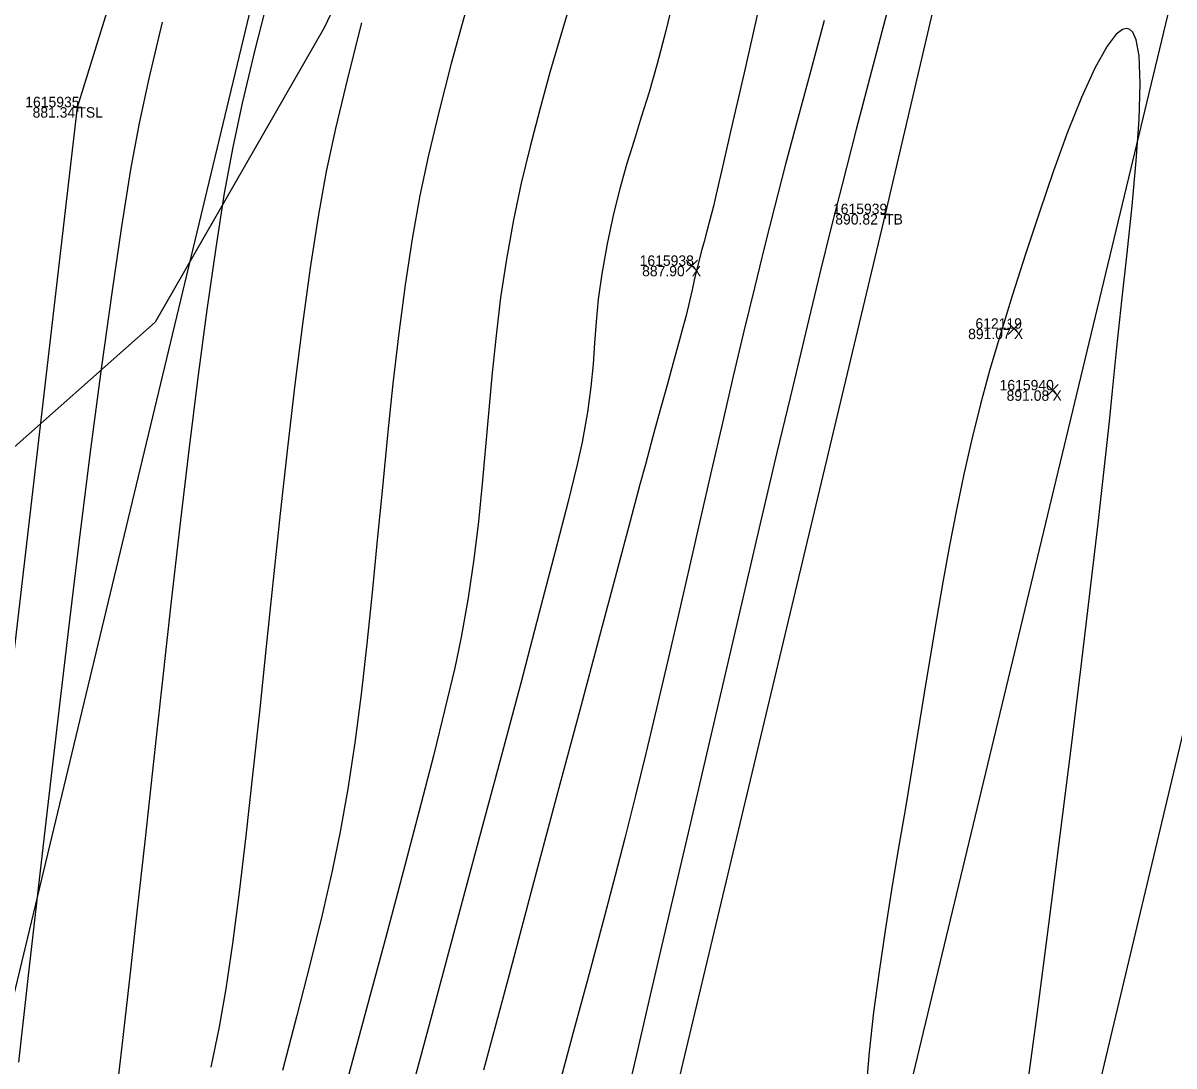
# Model space of a CAD drawing. Extents: x 1957117 to 1971063, y 701601 to 715861.
# Drawn here: x 1963088.12 to 1963126.79, y 705187.4 to 705222.44 of the extents above; entities that cross this region are included whole.
import ezdxf

# ---------------------------------------------------------------- set-up
doc = ezdxf.new("R2010")
doc.units = 0
for name, color, linetype in [('AP_X_Lights', 7, 'Continuous'), ('DT_X_Break_Line', 7, 'Continuous'), ('DT_X_Contour_Major', 7, 'Continuous'), ('DT_X_Contour_Minor', 7, 'Continuous'), ('GE_X_CL_20', 7, 'Continuous'), ('HY_X_Water_Edge', 7, 'Continuous'), ('PV_P_Drive', 7, 'Continuous'), ('PV_P_Shoulder', 7, 'Continuous'), ('RS_Raster1', 7, 'Continuous'), ('RW_X_Esmt_RR', 7, 'Continuous'), ('SC_Scratch1', 7, 'Continuous'), ('SC_Shading5', 7, 'Continuous'), ('VG_X_Tree_Line_Rt', 7, 'Continuous')]:
    doc.layers.add(name, color=color, linetype=linetype)

msp = doc.modelspace()

# ---------------------------------------------------------------- linework, layer by layer
at = {"layer": 'AP_X_Lights'}
for p, q in [((1963110.398, 705214.086), (1963110.786, 705214.476)), ((1963110.398, 705214.476), (1963110.786, 705214.086)), ((1963121.222, 705211.974), (1963121.61, 705212.364)), ((1963121.222, 705212.364), (1963121.61, 705211.974)), ((1963122.517, 705209.903), (1963122.905, 705210.293)), ((1963122.517, 705210.293), (1963122.905, 705209.903))]:
    msp.add_line(p, q, dxfattribs=at)
at = {"layer": 'DT_X_Break_Line'}
for points in [[(1963059.618, 705072.384), (1963067.267, 705121.949), (1963084.435, 705172.155), (1963089.948, 705219.61), (1963104.733, 705267.194), (1963118.935, 705315.406), (1963122.413, 705362.88), (1963135.773, 705414.457), (1963142.701, 705466.671), (1963157.121, 705507.344), (1963171.033, 705561.75), (1963190.964, 705600.578), (1963199.065, 705656.682), (1963210.848, 705704.455), (1963218.329, 705756.178)], [(1963248.355, 705747.376), (1963235.759, 705698.829), (1963221.229, 705652.053), (1963207.844, 705601.615), (1963200.47, 705556.329), (1963185.917, 705507.018), (1963175.154, 705452.621), (1963160.398, 705408.434), (1963150.566, 705354.43), (1963137.351, 705306.484), (1963127.753, 705261.545), (1963117.087, 705216.019), (1963104.746, 705164.3), (1963091.28, 705116.393), (1963081.686, 705067.168)], [(1963097.69, 705062.728), (1963110.134, 705110.941), (1963118.179, 705161.08), (1963129.819, 705210.034), (1963142.677, 705258.498), (1963154.883, 705308.22), (1963169.696, 705358.61), (1963178.568, 705401.323), (1963191.579, 705451.786), (1963203.047, 705496.926), (1963213.073, 705549.098), (1963225.99, 705592.54), (1963238.509, 705645.64), (1963250.08, 705699.351), (1963260.722, 705745.719)]]:
    msp.add_lwpolyline(points, dxfattribs=at)
at = {"layer": 'DT_X_Contour_Major'}
for points in [[(1963117.325, 705223.472), (1963116.685, 705221.031), (1963116.119, 705218.86), (1963115.642, 705217.011), (1963115.266, 705215.532), (1963114.896, 705214.031), (1963114.465, 705212.252), (1963113.981, 705210.231), (1963113.454, 705208.009), (1963112.892, 705205.624), (1963112.304, 705203.116), (1963111.697, 705200.522), (1963111.082, 705197.881), (1963110.465, 705195.234), (1963109.856, 705192.618), (1963109.263, 705190.072), (1963108.696, 705187.636), (1963108.161, 705185.348)], [(1963117.325, 705223.472), (1963116.685, 705221.031), (1963116.119, 705218.86), (1963115.642, 705217.011), (1963115.266, 705215.532), (1963114.896, 705214.031), (1963114.465, 705212.252), (1963113.981, 705210.231), (1963113.454, 705208.009), (1963112.892, 705205.624), (1963112.304, 705203.116), (1963111.697, 705200.522), (1963111.082, 705197.881), (1963110.465, 705195.234), (1963109.856, 705192.618), (1963109.263, 705190.072), (1963108.696, 705187.636), (1963108.161, 705185.348)], [(1963102.962, 705222.741), (1963102.511, 705221.074), (1963102.103, 705219.488), (1963101.748, 705218.003), (1963101.456, 705216.639), (1963101.193, 705215.188), (1963100.958, 705213.641), (1963100.746, 705212.014), (1963100.551, 705210.326), (1963100.369, 705208.594), (1963100.196, 705206.836), (1963100.025, 705205.069), (1963099.852, 705203.31), (1963099.671, 705201.578), (1963099.479, 705199.889), (1963099.27, 705198.262), (1963099.04, 705196.713), (1963098.782, 705195.261), (1963098.509, 705193.954), (1963098.169, 705192.475), (1963097.771, 705190.848), (1963097.323, 705189.099), (1963096.836, 705187.253)], [(1963102.962, 705222.741), (1963102.511, 705221.074), (1963102.103, 705219.488), (1963101.748, 705218.003), (1963101.456, 705216.639), (1963101.193, 705215.188), (1963100.958, 705213.641), (1963100.746, 705212.014), (1963100.551, 705210.326), (1963100.369, 705208.594), (1963100.196, 705206.836), (1963100.025, 705205.069), (1963099.852, 705203.31), (1963099.671, 705201.578), (1963099.479, 705199.889), (1963099.27, 705198.262), (1963099.04, 705196.713), (1963098.782, 705195.261), (1963098.509, 705193.954), (1963098.169, 705192.475), (1963097.771, 705190.848), (1963097.323, 705189.099), (1963096.836, 705187.253)]]:
    msp.add_lwpolyline(points, dxfattribs=at)
at = {"layer": 'DT_X_Contour_Minor'}
for points in [[(1963096.432, 705223.593), (1963095.912, 705221.535), (1963095.485, 705219.744), (1963095.166, 705218.263), (1963094.884, 705216.717), (1963094.595, 705214.884), (1963094.298, 705212.808), (1963093.998, 705210.53), (1963093.695, 705208.094), (1963093.392, 705205.543), (1963093.092, 705202.92), (1963092.795, 705200.268), (1963092.504, 705197.63), (1963092.222, 705195.048), (1963091.95, 705192.565), (1963091.69, 705190.226), (1963091.445, 705188.071), (1963091.216, 705186.145)], [(1963096.432, 705223.593), (1963095.912, 705221.535), (1963095.485, 705219.744), (1963095.166, 705218.263), (1963094.884, 705216.717), (1963094.595, 705214.884), (1963094.298, 705212.808), (1963093.998, 705210.53), (1963093.695, 705208.094), (1963093.392, 705205.543), (1963093.092, 705202.92), (1963092.795, 705200.268), (1963092.504, 705197.63), (1963092.222, 705195.048), (1963091.95, 705192.565), (1963091.69, 705190.226), (1963091.445, 705188.071), (1963091.216, 705186.145)], [(1963106.563, 705223.287), (1963106.189, 705222.031), (1963105.827, 705220.779), (1963105.481, 705219.533), (1963105.158, 705218.292), (1963104.863, 705217.056), (1963104.601, 705215.828), (1963104.361, 705214.507), (1963104.169, 705213.214), (1963104.014, 705211.943), (1963103.884, 705210.687), (1963103.771, 705209.441), (1963103.663, 705208.198), (1963103.551, 705206.952), (1963103.423, 705205.696), (1963103.27, 705204.424), (1963103.082, 705203.13), (1963102.847, 705201.808), (1963102.627, 705200.774), (1963102.309, 705199.431), (1963101.908, 705197.816), (1963101.433, 705195.968), (1963100.896, 705193.924), (1963100.31, 705191.724), (1963099.685, 705189.405), (1963099.033, 705187.006)], [(1963106.563, 705223.287), (1963106.189, 705222.031), (1963105.827, 705220.779), (1963105.481, 705219.533), (1963105.158, 705218.292), (1963104.863, 705217.056), (1963104.601, 705215.828), (1963104.361, 705214.507), (1963104.169, 705213.214), (1963104.014, 705211.943), (1963103.884, 705210.687), (1963103.771, 705209.441), (1963103.663, 705208.198), (1963103.551, 705206.952), (1963103.423, 705205.696), (1963103.27, 705204.424), (1963103.082, 705203.13), (1963102.847, 705201.808), (1963102.627, 705200.774), (1963102.309, 705199.431), (1963101.908, 705197.816), (1963101.433, 705195.968), (1963100.896, 705193.924), (1963100.31, 705191.724), (1963099.685, 705189.405), (1963099.033, 705187.006)], [(1963109.907, 705222.966), (1963109.717, 705222.179), (1963109.427, 705221.072), (1963109.154, 705220.12), (1963108.896, 705219.275), (1963108.65, 705218.491), (1963108.414, 705217.72), (1963108.186, 705216.915), (1963107.964, 705216.029), (1963107.746, 705215.016), (1963107.567, 705214.012), (1963107.451, 705213.156), (1963107.377, 705212.397), (1963107.325, 705211.687), (1963107.273, 705210.977), (1963107.201, 705210.217), (1963107.088, 705209.36), (1963106.913, 705208.356), (1963106.743, 705207.604), (1963106.435, 705206.36), (1963106.005, 705204.683), (1963105.468, 705202.63), (1963104.842, 705200.261), (1963104.143, 705197.634), (1963103.386, 705194.806), (1963102.588, 705191.837), (1963101.766, 705188.785), (1963100.935, 705185.709)], [(1963109.907, 705222.966), (1963109.717, 705222.179), (1963109.427, 705221.072), (1963109.154, 705220.12), (1963108.896, 705219.275), (1963108.65, 705218.491), (1963108.414, 705217.72), (1963108.186, 705216.915), (1963107.964, 705216.029), (1963107.746, 705215.016), (1963107.567, 705214.012), (1963107.451, 705213.156), (1963107.377, 705212.397), (1963107.325, 705211.687), (1963107.273, 705210.977), (1963107.201, 705210.217), (1963107.088, 705209.36), (1963106.913, 705208.356), (1963106.743, 705207.604), (1963106.435, 705206.36), (1963106.005, 705204.683), (1963105.468, 705202.63), (1963104.842, 705200.261), (1963104.143, 705197.634), (1963103.386, 705194.806), (1963102.588, 705191.837), (1963101.766, 705188.785), (1963100.935, 705185.709)], [(1963112.835, 705222.908), (1963112.346, 705220.764), (1963111.939, 705218.979), (1963111.624, 705217.603), (1963111.413, 705216.687), (1963111.319, 705216.284), (1963111.202, 705215.821), (1963111.101, 705215.444), (1963111.007, 705215.102), (1963110.911, 705214.75), (1963110.804, 705214.338), (1963110.687, 705213.853), (1963110.601, 705213.475), (1963110.515, 705213.097), (1963110.397, 705212.613), (1963110.292, 705212.212), (1963110.146, 705211.676), (1963109.967, 705211.022), (1963109.759, 705210.27), (1963109.53, 705209.438), (1963109.285, 705208.543), (1963109.031, 705207.605), (1963108.85, 705206.933), (1963108.521, 705205.703), (1963108.062, 705203.984), (1963107.49, 705201.844), (1963106.825, 705199.354), (1963106.085, 705196.581), (1963105.288, 705193.595), (1963104.452, 705190.464), (1963103.597, 705187.257)], [(1963112.835, 705222.908), (1963112.346, 705220.764), (1963111.939, 705218.979), (1963111.624, 705217.603), (1963111.413, 705216.687), (1963111.319, 705216.284), (1963111.202, 705215.821), (1963111.101, 705215.444), (1963111.007, 705215.102), (1963110.911, 705214.75), (1963110.804, 705214.338), (1963110.687, 705213.853), (1963110.601, 705213.475), (1963110.515, 705213.097), (1963110.397, 705212.613), (1963110.292, 705212.212), (1963110.146, 705211.676), (1963109.967, 705211.022), (1963109.759, 705210.27), (1963109.53, 705209.438), (1963109.285, 705208.543), (1963109.031, 705207.605), (1963108.85, 705206.933), (1963108.521, 705205.703), (1963108.062, 705203.984), (1963107.49, 705201.844), (1963106.825, 705199.354), (1963106.085, 705196.581), (1963105.288, 705193.595), (1963104.452, 705190.464), (1963103.597, 705187.257)], [(1963115.039, 705222.528), (1963114.586, 705220.847), (1963114.152, 705219.228), (1963113.745, 705217.691), (1963113.37, 705216.253), (1963113.035, 705214.935), (1963112.693, 705213.546), (1963112.342, 705212.087), (1963111.984, 705210.57), (1963111.62, 705209.008), (1963111.253, 705207.414), (1963110.883, 705205.8), (1963110.511, 705204.181), (1963110.141, 705202.568), (1963109.771, 705200.974), (1963109.406, 705199.413), (1963109.045, 705197.896), (1963108.69, 705196.438), (1963108.343, 705195.051), (1963108.019, 705193.8), (1963107.615, 705192.265), (1963107.141, 705190.492), (1963106.61, 705188.522), (1963106.034, 705186.4)], [(1963115.039, 705222.528), (1963114.586, 705220.847), (1963114.152, 705219.228), (1963113.745, 705217.691), (1963113.37, 705216.253), (1963113.035, 705214.935), (1963112.693, 705213.546), (1963112.342, 705212.087), (1963111.984, 705210.57), (1963111.62, 705209.008), (1963111.253, 705207.414), (1963110.883, 705205.8), (1963110.511, 705204.181), (1963110.141, 705202.568), (1963109.771, 705200.974), (1963109.406, 705199.413), (1963109.045, 705197.896), (1963108.69, 705196.438), (1963108.343, 705195.051), (1963108.019, 705193.8), (1963107.615, 705192.265), (1963107.141, 705190.492), (1963106.61, 705188.522), (1963106.034, 705186.4)], [(1963092.795, 705222.466), (1963092.345, 705220.578), (1963092.021, 705219.075), (1963091.736, 705217.517), (1963091.428, 705215.602), (1963091.101, 705213.379), (1963090.759, 705210.896), (1963090.406, 705208.202), (1963090.046, 705205.346), (1963089.682, 705202.376), (1963089.32, 705199.341), (1963088.963, 705196.29), (1963088.616, 705193.272), (1963088.282, 705190.335), (1963087.966, 705187.529)], [(1963092.795, 705222.466), (1963092.345, 705220.578), (1963092.021, 705219.075), (1963091.736, 705217.517), (1963091.428, 705215.602), (1963091.101, 705213.379), (1963090.759, 705210.896), (1963090.406, 705208.202), (1963090.046, 705205.346), (1963089.682, 705202.376), (1963089.32, 705199.341), (1963088.963, 705196.29), (1963088.616, 705193.272), (1963088.282, 705190.335), (1963087.966, 705187.529)], [(1963099.498, 705222.443), (1963099.022, 705220.571), (1963098.622, 705218.895), (1963098.311, 705217.451), (1963098.035, 705215.934), (1963097.768, 705214.212), (1963097.508, 705212.32), (1963097.255, 705210.292), (1963097.007, 705208.162), (1963096.765, 705205.963), (1963096.528, 705203.73), (1963096.295, 705201.496), (1963096.065, 705199.297), (1963095.837, 705197.165), (1963095.612, 705195.135), (1963095.388, 705193.241), (1963095.164, 705191.516), (1963094.941, 705189.996), (1963094.716, 705188.713), (1963094.436, 705187.357)], [(1963099.498, 705222.443), (1963099.022, 705220.571), (1963098.622, 705218.895), (1963098.311, 705217.451), (1963098.035, 705215.934), (1963097.768, 705214.212), (1963097.508, 705212.32), (1963097.255, 705210.292), (1963097.007, 705208.162), (1963096.765, 705205.963), (1963096.528, 705203.73), (1963096.295, 705201.496), (1963096.065, 705199.297), (1963095.837, 705197.165), (1963095.612, 705195.135), (1963095.388, 705193.241), (1963095.164, 705191.516), (1963094.941, 705189.996), (1963094.716, 705188.713), (1963094.436, 705187.357)], [(1963121.789, 705186.155), (1963122.192, 705189.133), (1963122.588, 705192.154), (1963122.972, 705195.152), (1963123.335, 705198.064), (1963123.673, 705200.823), (1963123.977, 705203.366), (1963124.241, 705205.628), (1963124.459, 705207.544), (1963124.624, 705209.05), (1963124.728, 705210.08), (1963124.875, 705211.539), (1963125.044, 705213.1), (1963125.22, 705214.706), (1963125.385, 705216.297), (1963125.524, 705217.814), (1963125.62, 705219.2), (1963125.658, 705220.394), (1963125.619, 705221.339), (1963125.524, 705221.876), (1963125.408, 705222.131), (1963125.308, 705222.223), (1963125.251, 705222.245), (1963125.191, 705222.251), (1963125.062, 705222.217), (1963124.854, 705222.059), (1963124.549, 705221.666), (1963124.132, 705220.92), (1963123.685, 705219.938), (1963123.219, 705218.77), (1963122.743, 705217.469), (1963122.268, 705216.086), (1963121.803, 705214.672), (1963121.36, 705213.277), (1963120.948, 705211.954), (1963120.606, 705210.797), (1963120.292, 705209.634), (1963120.003, 705208.463), (1963119.735, 705207.282), (1963119.485, 705206.089), (1963119.249, 705204.881), (1963119.026, 705203.656), (1963118.81, 705202.412), (1963118.599, 705201.147), (1963118.39, 705199.859), (1963118.179, 705198.545), (1963117.975, 705197.301), (1963117.756, 705196.007), (1963117.53, 705194.677), (1963117.304, 705193.32), (1963117.086, 705191.949), (1963116.883, 705190.575), (1963116.701, 705189.21), (1963116.55, 705187.864), (1963116.435, 705186.549)], [(1963121.789, 705186.155), (1963122.192, 705189.133), (1963122.588, 705192.154), (1963122.972, 705195.152), (1963123.335, 705198.064), (1963123.673, 705200.823), (1963123.977, 705203.366), (1963124.241, 705205.628), (1963124.459, 705207.544), (1963124.624, 705209.05), (1963124.728, 705210.08), (1963124.875, 705211.539), (1963125.044, 705213.1), (1963125.22, 705214.706), (1963125.385, 705216.297), (1963125.524, 705217.814), (1963125.62, 705219.2), (1963125.658, 705220.394), (1963125.619, 705221.339), (1963125.524, 705221.876), (1963125.408, 705222.131), (1963125.308, 705222.223), (1963125.251, 705222.245), (1963125.191, 705222.251), (1963125.062, 705222.217), (1963124.854, 705222.059), (1963124.549, 705221.666), (1963124.132, 705220.92), (1963123.685, 705219.938), (1963123.219, 705218.77), (1963122.743, 705217.469), (1963122.268, 705216.086), (1963121.803, 705214.672), (1963121.36, 705213.277), (1963120.948, 705211.954), (1963120.606, 705210.797), (1963120.292, 705209.634), (1963120.003, 705208.463), (1963119.735, 705207.282), (1963119.485, 705206.089), (1963119.249, 705204.881), (1963119.026, 705203.656), (1963118.81, 705202.412), (1963118.599, 705201.147), (1963118.39, 705199.859), (1963118.179, 705198.545), (1963117.975, 705197.301), (1963117.756, 705196.007), (1963117.53, 705194.677), (1963117.304, 705193.32), (1963117.086, 705191.949), (1963116.883, 705190.575), (1963116.701, 705189.21), (1963116.55, 705187.864), (1963116.435, 705186.549)]]:
    msp.add_lwpolyline(points, dxfattribs=at)
at = {"layer": 'GE_X_CL_20'}
msp.add_lwpolyline([(1963418.3, 706437.397), (1962895.621, 704261.062)], dxfattribs=at)
at = {"layer": 'HY_X_Water_Edge'}
msp.add_spline([(1963191.723, 701994.048), (1963062.047, 702441.167), (1962863.491, 703169.356), (1962827.53, 703438.691), (1962823.213, 703537.412), (1962817.962, 703593.874), (1962817.97, 703697.316), (1962828.582, 703804.235), (1962836.461, 703844.734), (1962850.687, 703896.004), (1962867.251, 703938.846), (1962873.848, 703992.355), (1962884.135, 704091.371), (1962891.241, 704140.854), (1962897.382, 704180.529), (1962905.467, 704230.979), (1962943.949, 704328.022), (1962948.537, 704378.842), (1962964.114, 704426.264), (1963004.885, 704570.73), (1963042.054, 704716.522), (1963062.038, 704814.417), (1963072.171, 704860.237), (1963090.023, 704956.798), (1963107.066, 705031.783), (1963133.773, 705105.742), (1963148.685, 705206.74), (1963175.48, 705301.059), (1963191.635, 705353.417), (1963210.988, 705447.286), (1963219.532, 705497.27), (1963230.124, 705549.475), (1963251.052, 705591.159), (1963275.289, 705693.429), (1963292.982, 705784.032), (1963302.841, 705839.645), (1963335.126, 705936.766), (1963359.752, 706046.75), (1963389.133, 706177.299), (1963417.827, 706273.456), (1963475.868, 706451.902), (1963533.782, 706640.53), (1963553.86, 706696.984), (1963580.184, 706715.425), (1963609.172, 706718.73), (1963617.062, 706714.691), (1963619.447, 706694.678), (1963564.282, 706533.07), (1963531.853, 706395.229), (1963434.4, 706006.96), (1963354.09, 705679.186), (1963237.513, 705206.07), (1963167.369, 704892.962), (1963059.145, 704434.176), (1962907.914, 703908.742), (1962877.458, 703703.326), (1962898.357, 703412.121), (1962942.65, 703052.267), (1963048.963, 702674.866), (1963191.468, 702189.666), (1963245.396, 702019.832)], degree=3, dxfattribs=at)
at = {"layer": 'PV_P_Drive'}
for p, q in [((1963089.802, 705219.61), (1963090.094, 705219.61)), ((1963089.948, 705219.756), (1963089.948, 705219.464)), ((1963089.948, 705219.61), (1963089.948, 705219.61)), ((1963116.941, 705216.019), (1963117.233, 705216.019)), ((1963117.087, 705216.165), (1963117.087, 705215.873)), ((1963117.087, 705216.019), (1963117.087, 705216.019))]:
    msp.add_line(p, q, dxfattribs=at)
at = {"layer": 'RW_X_Esmt_RR'}
msp.add_lwpolyline([(1962866.45, 704268.068), (1963123.345, 705337.727), (1963135.496, 705336.937), (1963400.797, 706441.601)], dxfattribs=at)
at = {"layer": 'SC_Shading5'}
for points in [[(1963026.912, 704294.121), (1963138.818, 704737.794), (1963251.679, 705213.963), (1963374.306, 705730.111), (1963454.783, 706045.593), (1963517.244, 706296.713), (1963562.763, 706479.256), (1963580.13, 706553.799), (1963589.678, 706586.994)], [(1963609.915, 706579.703), (1963587.283, 706499.153), (1963552.056, 706354.005), (1963480.911, 706069.234), (1963357.401, 705576.869), (1963272.751, 705226.931), (1963210.247, 704956.481), (1963044.97, 704288.881)]]:
    msp.add_spline(points, degree=3, dxfattribs=at)
at = {"layer": 'VG_X_Tree_Line_Rt'}
msp.add_lwpolyline([(1963093.256, 705262.563), (1963096.262, 705251.267), (1963101.615, 705246.189), (1963103.554, 705238.705), (1963103.309, 705232.922), (1963098.24, 705222.279), (1963092.559, 705212.385), (1963082.773, 705203.721), (1963079.609, 705193.275), (1963081.357, 705180.94), (1963075.74, 705171.423), (1963074.287, 705150.606), (1963070.285, 705135.607), (1963063.631, 705130.729), (1963055.529, 705128.281), (1963051.208, 705119.407), (1963049.763, 705108.02), (1963054.952, 705092.333)], dxfattribs=at)

# ---------------------------------------------------------------- texts
at = {"layer": 'PV_P_Shoulder'}
for s, p in [('881.34', (1963088.444, 705219.26)), ('890.82', (1963115.412, 705215.669)), ('887.90', (1963108.922, 705213.931)), ('891.07', (1963119.876, 705211.819)), ('891.08', (1963121.168, 705209.748))]:
    msp.add_text(s, height=0.35, dxfattribs=at).set_placement(p)
at = {"layer": 'RS_Raster1'}
for s, p in [('1615935', (1963088.198, 705219.61)), ('1615939', (1963115.335, 705216.019)), ('1615938', (1963108.84, 705214.281)), ('612119', (1963120.121, 705212.169)), ('1615940', (1963120.934, 705210.098))]:
    msp.add_text(s, height=0.35, dxfattribs=at).set_placement(p)
at = {"layer": 'SC_Scratch1'}
for s, p in [('TSL', (1963089.948, 705219.26)), ('TB', (1963117.087, 705215.669)), ('X', (1963110.592, 705213.931)), ('X', (1963121.416, 705211.819)), ('X', (1963122.711, 705209.748))]:
    msp.add_text(s, height=0.35, dxfattribs=at).set_placement(p)

doc.saveas('drawing.dxf')
